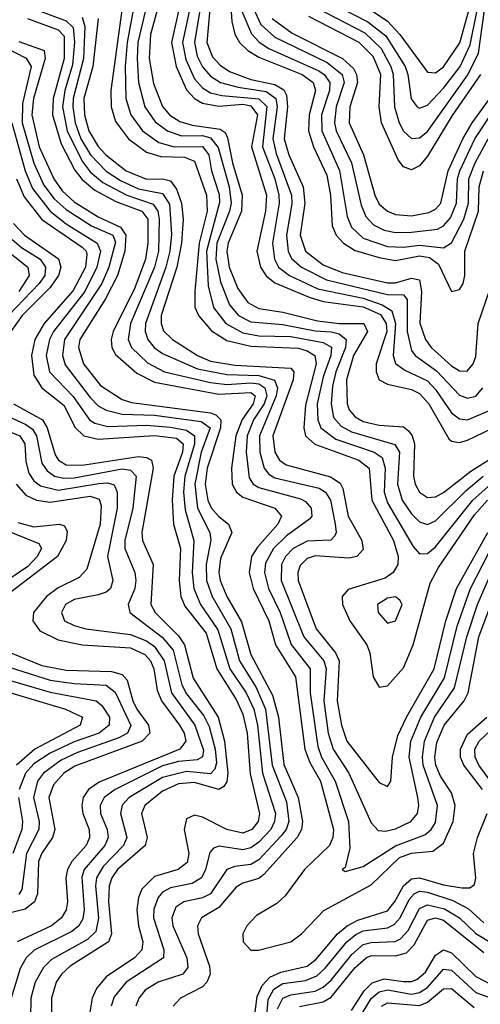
# Model space of a CAD drawing. Header units: inches. Extents: x 501365 to 657855, y 482276 to 547543.
# Tile 415 of 656: x 560514 to 561661, y 523135 to 525587. Entities that reach past the tile are written whole.
import ezdxf

# ---------------------------------------------------------------- set-up
doc = ezdxf.new("R2010")
doc.units = ezdxf.units.IN
doc.header["$MEASUREMENT"] = 0
doc.layers.add('A5562', color=7, linetype='Continuous')

msp = doc.modelspace()

# ---------------------------------------------------------------- linework, layer by layer
at = {"layer": 'A5562', "color": 5}
for points, elevation in [([(561035.2, 525690), (561042.4, 525582.4), (561050.2, 525550.2), (561061.5, 525530), (561082.8, 525510), (561110, 525493.7), (561218.2, 525450), (561245.6, 525430), (561251.3, 525410), (561235, 525350), (561233.3, 525310), (561245.8, 525270), (561279.6, 525199.6), (561288.7, 525150), (561293, 525073), (561302.9, 525050), (561320.7, 525030), (561350, 525012), (561410, 524994.2), (561450, 524987.1), (561510, 524998.6), (561534.6, 524994.6), (561557.6, 524977.6), (561590, 524909.5), (561610, 524914.4), (561618.5, 524930), (561623.3, 524950), (561623.1, 525010), (561656.9, 525110), (561658.7, 525170), (561669.6, 525210.4)], 3020), ([(561390.1, 525610), (561430, 525582.9), (561461.5, 525550), (561530, 525456.3), (561550, 525454.5), (561570, 525469.2), (561610.7, 525529.3), (561649.2, 525670)], 3180), ([(560914.5, 525630), (560892.4, 525530), (560904.1, 525470), (560930, 525412.3), (560949.5, 525390), (560970, 525379.1), (561010, 525371.5), (561070, 525376), (561090, 525372.4), (561106.5, 525350), (561091.8, 525270), (561129.3, 525150), (561126.9, 525110), (561104.9, 525010), (561114.3, 524970), (561128.6, 524948.6), (561150, 524931.1), (561235.3, 524895.3), (561270, 524884.7), (561370, 524871.7), (561412.8, 524852.8), (561426.8, 524830), (561428.6, 524810), (561402.3, 524730), (561402.3, 524710), (561410, 524690.1), (561430, 524678.9), (561490, 524665.9), (561510, 524656.1), (561533.7, 524630), (561583.2, 524543.2), (561590, 524536.9), (561610, 524534.1), (561630, 524539.3), (561690, 524568.9)], 2920), ([(560941.2, 525630), (560920.3, 525530), (560927.8, 525487.8), (560950, 525439.5), (560970, 525416.6), (560990, 525404.7), (561017.7, 525397.7), (561109.8, 525389.8), (561130.3, 525370.3), (561119.3, 525270), (561149.7, 525190), (561159.7, 525150), (561160.7, 525130), (561144.1, 525030), (561149, 524990), (561158.8, 524970), (561186, 524950), (561256.5, 524916.5), (561370, 524893.4), (561416.9, 524876.9), (561441.3, 524861.3), (561450, 524830), (561444.2, 524750), (561450.5, 524730.5), (561473.8, 524713.8), (561530, 524687.7), (561550, 524665.9), (561590, 524607.2), (561610, 524592.3), (561630, 524589.8), (561685.9, 524614.1)], 2940), ([(560966.1, 525630), (560949.6, 525530), (560956.2, 525496.2), (560969.3, 525469.3), (560990, 525445.6), (561014.4, 525430), (561058.3, 525418.3), (561128.1, 525408.1), (561152.4, 525390), (561155.7, 525370), (561145.2, 525290), (561153.2, 525253.2), (561191.3, 525150), (561192.3, 525127.7), (561178.5, 525050), (561183.4, 525010), (561191.7, 524991.7), (561216.6, 524970), (561278.5, 524938.5), (561430, 524902.7), (561470, 524901.6), (561479.3, 524890), (561479, 524810), (561490, 524762.7), (561498.9, 524750), (561552.1, 524712.1), (561610, 524651.3), (561630, 524644.2), (561650, 524648.8), (561667.7, 524670)], 2960), ([(560991.6, 525650), (560980.8, 525530), (560994.3, 525494.3), (561013.3, 525473.3), (561037.3, 525457.3), (561090, 525437.7), (561150, 525424.9), (561171.9, 525411.9), (561178.8, 525398.8), (561181.3, 525370), (561173.2, 525290), (561184.4, 525250), (561220.3, 525170), (561224.4, 525130), (561213.3, 525050), (561225.9, 525010), (561270, 524975.8), (561317.2, 524957.2), (561430, 524931), (561450, 524931.1), (561490, 524943), (561510, 524938.5), (561515.1, 524910), (561511.1, 524831.1), (561525, 524790), (561539.2, 524770), (561590, 524724.7), (561610, 524711.8), (561628.7, 524711.3), (561643.8, 524730), (561650, 524748.2), (561656.5, 524830), (561685.3, 524914.7)], 2980), ([(561275.8, 525635.8), (561381.7, 525581.7), (561426.2, 525546.2), (561474.1, 525470), (561481, 525450), (561489.7, 525389.7), (561504.4, 525370), (561510, 525365.9), (561530, 525373.8), (561570, 525416.3), (561611.3, 525470), (561636.2, 525523.8), (561653.8, 525610)], 3160), ([(560558.8, 525610), (560630, 525583.6), (560647.6, 525567.6), (560650.6, 525530.6), (560645.6, 525474.4), (560626.8, 525410), (560620.7, 525370), (560632.6, 525310), (560670, 525234), (560690, 525208), (560721.6, 525181.6), (560781.1, 525150), (560847.1, 525127.1), (560858.8, 525110), (560862.2, 525090), (560860.4, 525010), (560849.9, 524970), (560790.4, 524830), (560784.8, 524790), (560793.3, 524770), (560832.5, 524732.5), (560874.7, 524710), (560990, 524682.8), (561030, 524677.9), (561090, 524682.6), (561110, 524679.6), (561125.2, 524670), (561130.1, 524650), (561123, 524630), (561096.5, 524590), (561081.1, 524550), (561078.4, 524510), (561086, 524446), (561096.2, 524430), (561110, 524421.4), (561213.5, 524393.5), (561226.5, 524386.5), (561240.3, 524370), (561241.6, 524350), (561236.6, 524343.4), (561179.1, 524300.9), (561146.8, 524270), (561126.7, 524233.3), (561124.3, 524210), (561133.9, 524170), (561162.9, 524110), (561190.7, 524030.7), (561238, 523970), (561237.6, 523910), (561256.5, 523776.5), (561266.2, 523750), (561300.4, 523690), (561333.2, 523590), (561336.4, 523523.6), (561324.6, 523475.4), (561317.1, 523470), (561325.1, 523465.1), (561370, 523478.1), (561450, 523529.7), (561523.6, 523556.4), (561539.4, 523570), (561550, 523587.7), (561554.6, 523630), (561519.6, 523730), (561517.4, 523750), (561522.5, 523790), (561547.6, 523850), (561597.1, 523922.9), (561627.6, 524050), (561654.7, 524130), (561715.4, 524270)], 2740), ([(560768.8, 525610), (560741.8, 525410), (560742.2, 525370), (560753.1, 525333.1), (560785.6, 525290), (560830, 525256.6), (560866.3, 525246.3), (560924.5, 525244.5), (560950, 525234.5), (560979.8, 525150), (560981.2, 525110), (560961.5, 525030), (560950.8, 524910.8), (560950.9, 524870.9), (560959.9, 524850), (560992.2, 524812.2), (561030, 524788), (561090, 524773.6), (561208.5, 524768.5), (561230, 524762.3), (561249.1, 524750), (561252.8, 524730), (561226.4, 524626.4), (561221.8, 524570), (561226, 524550), (561249.2, 524529.2), (561358.6, 524490), (561384.4, 524470), (561391.4, 524390), (561445, 524290), (561456.9, 524250), (561456.1, 524230), (561444.9, 524210), (561424.3, 524195.7), (561332.1, 524167.9), (561317.9, 524150), (561318.4, 524130), (561336.5, 524090), (561378.9, 524030), (561386.2, 524010), (561395, 523950), (561410, 523924.3), (561430, 523927.9), (561470, 523972.6), (561493.9, 524030), (561536.6, 524183.4), (561557.6, 524222.4), (561646.8, 524353.2), (561679.7, 524390)], 2820), ([(560797.3, 525610), (560781.7, 525530), (560776.9, 525470), (560779.1, 525390), (560791.5, 525350), (560820.5, 525310), (560861, 525281), (560898.9, 525270), (560970, 525270.8), (560985.4, 525250), (560992.3, 525210), (561011, 525151), (561011.8, 525131.8), (560979.3, 525010), (560983.8, 524923.8), (560996.9, 524870), (561027.6, 524830), (561070, 524806.9), (561110, 524799.6), (561190, 524797.4), (561270, 524782.6), (561291.3, 524771.3), (561289.5, 524750), (561270, 524697.3), (561255.4, 524630), (561256.9, 524590), (561264.6, 524570), (561302.1, 524542), (561397.2, 524510), (561416.7, 524496.7), (561424.6, 524470), (561422, 524410), (561430, 524383.3), (561494.7, 524274.7), (561510, 524256.8), (561530, 524257.3), (561550, 524274.3), (561642.6, 524390), (561688.8, 524431.2)], 2840), ([(560827.7, 525610), (560808.9, 525530), (560806.6, 525490), (560810, 525430), (560826.4, 525370), (560852.1, 525332.1), (560882.2, 525310), (560917.4, 525297.4), (560970, 525297.9), (560990, 525292.6), (561008.4, 525268.4), (561036.1, 525170), (561040.7, 525130), (561036.8, 525110), (561005, 525030), (561002.7, 524990), (561014.2, 524934.2), (561036.6, 524876.6), (561059.3, 524850), (561090, 524834.4), (561170, 524827.6), (561250, 524811.7), (561290, 524809), (561310, 524804.5), (561327.8, 524790), (561325.7, 524770), (561301.4, 524710), (561293.6, 524673.6), (561289.7, 524630), (561296.3, 524596.3), (561314.7, 524574.7), (561340.7, 524560.7), (561448.9, 524528.9), (561459.9, 524510), (561455.5, 524430), (561466.7, 524390), (561490, 524356), (561510, 524336), (561530, 524329.7), (561550, 524338.3), (561626, 524414), (561668.6, 524450)], 2860), ([(560856.7, 525610), (560839.8, 525550), (560837.2, 525490), (560847.5, 525427.5), (560870, 525370.1), (560888.6, 525348.6), (560913.3, 525333.3), (560944.1, 525324.1), (561013.7, 525313.7), (561025.8, 525305.8), (561032.2, 525292.2), (561044.3, 525230), (561068.8, 525150), (561067, 525110), (561033.4, 525030), (561030.4, 525010), (561035.9, 524970), (561057.5, 524917.5), (561082.7, 524882.7), (561110, 524867.5), (561170, 524858.6), (561256.2, 524836.3), (561310, 524830.1), (561371.2, 524830), (561380.7, 524810), (561345.7, 524750), (561328.4, 524690), (561329.8, 524630), (561335.2, 524615.2), (561350, 524597.7), (561370, 524586.3), (561410, 524576.5), (561470, 524572.7), (561482.7, 524562.7), (561492, 524550), (561498, 524530), (561495.5, 524450), (561499.4, 524430), (561510, 524409.7), (561530, 524397.1), (561550, 524398.8), (561570, 524409.5), (561637.6, 524462.4), (561730, 524520.2)], 2880), ([(561068, 525608), (561091.3, 525551.3), (561110.6, 525530.6), (561135.1, 525515.1), (561259.2, 525459.2), (561272.9, 525450), (561286.4, 525430), (561285.6, 525410), (561265.7, 525350), (561266.8, 525310), (561311.1, 525211.1), (561330, 525096.9), (561341, 525070), (561370, 525042.4), (561430, 525021.8), (561470, 525019.8), (561510, 525025.2), (561570, 525018.1), (561590, 525030.7), (561620.8, 525090), (561631.7, 525130), (561633.3, 525190), (561648.9, 525230), (561680.8, 525290)], 3040), ([(561096, 525616), (561115, 525575), (561150, 525543.1), (561279.9, 525479.9), (561317.3, 525450), (561322.6, 525430), (561302.2, 525370), (561298, 525330), (561302.9, 525310), (561340.8, 525230), (561364.5, 525124.5), (561376.4, 525096.4), (561395.7, 525075.7), (561422.4, 525062.4), (561450, 525056.6), (561490, 525057.3), (561554.6, 525065.4), (561570, 525073.2), (561587.2, 525092.8), (561601.8, 525130), (561605, 525190), (561610.8, 525210), (561648, 525290), (561690, 525354.2)], 3060), ([(561255.2, 525615.2), (561373.8, 525553.8), (561414.6, 525514.6), (561438.8, 525470), (561444.8, 525450), (561448.1, 525370), (561459.8, 525330), (561470, 525309.2), (561490, 525290.5), (561510, 525292.1), (561530, 525308.5), (561630.4, 525449.6), (561657, 525503), (561671.9, 525610)], 3140), ([(560534.2, 525590), (560610, 525561), (560625.3, 525545.3), (560625.4, 525490), (560598, 525390), (560596.2, 525350), (560617.6, 525277.6), (560652, 525212), (560670, 525188.7), (560701.9, 525161.9), (560753.9, 525133.9), (560818.9, 525110), (560833.3, 525090), (560833.6, 525030), (560827.9, 524990), (560800.8, 524919.2), (560747.1, 524810), (560742.2, 524790), (560744, 524770), (560752.8, 524752.8), (560806.2, 524706.2), (560850, 524684), (561010, 524653.8), (561090, 524658), (561100.8, 524650), (561095.5, 524630), (561068.8, 524591.2), (561052.6, 524550), (561042.2, 524470), (561043.8, 524430), (561054.5, 524410), (561070, 524398), (561150.1, 524370), (561166.2, 524350), (561157.7, 524330), (561106.8, 524273.2), (561092.1, 524250), (561085.9, 524210), (561095.9, 524170), (561135.2, 524090), (561151.8, 524030), (561201.4, 523950), (561224.5, 523770), (561236.6, 523736.6), (561263.6, 523690), (561295.7, 523570), (561294.2, 523550), (561286.2, 523530), (561223.8, 523470), (561175.5, 523404.5), (561154.5, 523385.5), (561104.2, 523355.8), (561080.1, 523330), (561070.5, 523310), (561070.6, 523290), (561089.8, 523269.8), (561109.2, 523269.2), (561190, 523290.3), (561216, 523310), (561272.1, 523367.9), (561390, 523431.8), (561460, 523500), (561490, 523510.7), (561543.6, 523516.4), (561570, 523536), (561594, 523590), (561598.9, 523630), (561590, 523660.9), (561562.5, 523702.5), (561550.8, 523730), (561548.1, 523750), (561553.4, 523786.6), (561571.5, 523830), (561621.7, 523890), (561631.3, 523910), (561658.2, 524050), (561732.4, 524250)], 2720), ([(560670, 525593.3), (560676.7, 525570), (560673.2, 525490), (560647.5, 525390), (560646.5, 525370), (560653, 525330), (560666.8, 525290), (560690.9, 525250), (560730, 525209.4), (560765.9, 525185.9), (560810, 525165.2), (560870, 525153.5), (560887.2, 525127.2), (560892.2, 525052.2), (560888.3, 525010), (560878.7, 524970), (560827.8, 524830), (560826.8, 524810), (560833.2, 524790), (560849.5, 524770), (560870, 524755.2), (560957.1, 524717.1), (561030, 524702.9), (561110, 524700.6), (561149.2, 524689.2), (561156.5, 524670), (561153.3, 524650), (561111.9, 524550), (561112.4, 524510), (561123.5, 524470), (561135.2, 524455.2), (561150, 524445.8), (561260.2, 524420.2), (561276.2, 524410), (561288.1, 524390), (561300.2, 524330), (561302.3, 524310), (561298.9, 524301.1), (561289.1, 524290.9), (561230, 524288), (561195.1, 524270), (561176.4, 524250), (561166.1, 524230), (561165.7, 524190), (561222.1, 524050), (561272.2, 523990), (561277.5, 523970), (561271.5, 523890), (561283, 523810), (561294.9, 523770), (561334.4, 523710), (561390, 523586.5), (561407.4, 523567.4), (561425.8, 523565.8), (561450, 523571.6), (561488.4, 523590), (561504.8, 523610), (561508.5, 523630), (561506, 523650), (561484, 523750), (561488.7, 523790), (561513.6, 523850), (561572, 523948), (561603.6, 524076.4), (561637.1, 524170), (561698.3, 524290)], 2760), ([(560710.2, 525590), (560696.4, 525470), (560674.5, 525390), (560676.2, 525350), (560686.7, 525310), (560710, 525271.1), (560728.6, 525250), (560779.4, 525210), (560830, 525189.6), (560870.5, 525190.5), (560890, 525185.5), (560904.8, 525164.8), (560917.1, 525130), (560921.3, 525090), (560917.8, 525030), (560906, 524970), (560867.1, 524850), (560866.5, 524830), (560872.2, 524812.2), (560895, 524790), (560957.5, 524750), (560990, 524736.4), (561050, 524726), (561190, 524718.9), (561197.2, 524710), (561195.1, 524690), (561144.6, 524550), (561150, 524510), (561161.8, 524490), (561177.7, 524477.7), (561288.6, 524448.6), (561312.5, 524432.5), (561319, 524418.9), (561332.6, 524350), (561366.6, 524290), (561370, 524267), (561354.3, 524250), (561334.3, 524245.7), (561250, 524251.3), (561230, 524244.9), (561212.6, 524227.4), (561206.8, 524210), (561207.6, 524190), (561252.8, 524070), (561301, 524010), (561309.9, 523990), (561305.2, 523890), (561315.6, 523830), (561328.9, 523790), (561410, 523687.3), (561430, 523676.9), (561438.7, 523690), (561443, 523750), (561456.3, 523803.7), (561477.5, 523850), (561546.5, 523970), (561575.7, 524090), (561602.6, 524170), (561680.6, 524310)], 2780), ([(561143.3, 525590), (561192.9, 525552.9), (561318.6, 525490), (561345.3, 525465.3), (561353.2, 525450), (561355.3, 525430), (561336.2, 525370), (561334.9, 525330), (561370.8, 525250), (561398.5, 525150), (561410, 525127.2), (561430, 525109.5), (561450, 525101.1), (561490, 525098), (561533.7, 525106.3), (561550, 525114.4), (561563.6, 525130), (561581.2, 525210), (561618.1, 525290), (561641.4, 525330), (561720.6, 525439.4)], 3080), ([(561662.3, 525450), (561591.6, 525348.4), (561530, 525247.1), (561510, 525222.7), (561490, 525213.1), (561470, 525220.3), (561457.3, 525237.3), (561415.6, 525330), (561409.5, 525369.5), (561413.8, 525450), (561394.6, 525494.6), (561359.7, 525530), (561234.6, 525594.6)], 3120), ([(560451.3, 525531.3), (560531, 525491), (560543.1, 525470), (560521.8, 525378.2), (560520.9, 525330), (560549.4, 525229.4), (560574.7, 525174.7), (560600.5, 525140.5), (560630, 525113.6), (560693.7, 525073.7), (560746.3, 525050), (560752.7, 525032.7), (560736.6, 524970), (560718.7, 524930), (560626.4, 524790), (560620.8, 524750), (560627.5, 524727.5), (560690, 524645.5), (560710, 524625.4), (560730, 524613.9), (560770, 524604), (560850, 524601.7), (560966.3, 524586.3), (560988.9, 524570), (560966.6, 524510), (560950.4, 524430), (560957.6, 524370), (560987.9, 524310), (560990.7, 524290.7), (560978.5, 524230), (560979.7, 524190), (560993.4, 524150), (561040.2, 524070), (561061.7, 523990), (561103.5, 523923.5), (561126.6, 523870), (561143.4, 523730), (561178.6, 523638.6), (561184.6, 523590), (561177.9, 523570), (561166, 523554), (561110, 523494.1), (561090, 523482.6), (561050, 523477.8), (561030, 523470), (560990, 523409.7), (560970, 523400), (560922.8, 523390), (560903.6, 523376.4), (560893.6, 523350), (560896, 523330), (560931, 523250), (560933.4, 523226.6), (560920.7, 523210), (560859.5, 523190), (560827.1, 523170), (560811.2, 523150), (560803.5, 523130)], 2660), ([(560512, 525532), (560575.1, 525510), (560578.2, 525490), (560548.9, 525390), (560545.1, 525350), (560563.1, 525270), (560599.1, 525190), (560620.6, 525160.6), (560650, 525133.3), (560710, 525096.1), (560765.8, 525070), (560779.1, 525050), (560776.2, 525010), (560758.3, 524950), (560728.1, 524891.9), (560664.5, 524790), (560660.5, 524770), (560673.5, 524730), (560715.6, 524675.6), (560770, 524641), (560793.2, 524633.2), (560990, 524607.5), (561002.7, 524602.7), (561015.1, 524590), (561014.8, 524570), (560981.2, 524470), (560976.6, 524430), (560983, 524390), (560991.4, 524371.4), (561010, 524349.3), (561034.6, 524330), (561042.9, 524310), (561014.8, 524245.2), (561010.6, 524210), (561013.9, 524190), (561029.9, 524150), (561066.8, 524086.8), (561090, 524005.8), (561144.3, 523904.3), (561158.8, 523850), (561171.9, 523731.9), (561207.9, 523650), (561218.5, 523590), (561216, 523570), (561205.1, 523550), (561122.4, 523457.6), (561110, 523447.8), (561070, 523436.2), (561053.3, 523426.7), (561010, 523375.8), (560967.2, 523350), (560957.1, 523330), (560959.1, 523310), (560987.1, 523230), (560988.8, 523210), (560980.9, 523190), (560970, 523177.8), (560914.6, 523150), (560896.8, 523130)], 2680), ([(560494.7, 525330), (560528.2, 525210), (560546.5, 525166.5), (560590, 525110), (560630, 525078.2), (560707.7, 525030), (560716, 525010), (560706.8, 524970), (560676.7, 524910), (560598.7, 524810), (560588.4, 524790), (560580.3, 524750), (560588.9, 524710), (560647.9, 524647.9), (560688.1, 524590), (560701.9, 524581.9), (560733.8, 524573.8), (560830, 524577), (560890, 524572), (560930, 524564.8), (560949.8, 524550), (560949.4, 524529.4), (560925.6, 524450), (560922.3, 524410), (560926.3, 524366.3), (560948.1, 524290), (560944.3, 524210), (560948, 524170), (560964.8, 524130), (561007.6, 524067.6), (561038, 523970), (561078.6, 523910), (561097.2, 523870), (561106.7, 523830), (561118.8, 523710), (561151.1, 523610), (561149.3, 523590), (561139.8, 523570), (561110, 523538.1), (561090, 523524.6), (561070, 523519.6), (561011.4, 523528.6), (560996.7, 523523.3), (560987.7, 523512.3), (560977.2, 523470), (560967.3, 523450), (560944.2, 523435.8), (560890, 523424.9), (560870, 523413.8), (560859.2, 523400.8), (560848.2, 523371.8), (560847.5, 523350), (560873.6, 523270), (560872.7, 523250), (560779.9, 523190), (560750, 523153.4), (560742.2, 523130)], 2640), ([(560506.3, 525190), (560525.6, 525145.6), (560569.3, 525089.3), (560670, 525020.5), (560680, 525010), (560681.6, 525001.6), (560678.1, 524970), (560647.8, 524912.2), (560575.2, 524830), (560552, 524790), (560543.6, 524750), (560550, 524701), (560569.5, 524670), (560625.5, 524625.5), (560651.9, 524571.9), (560674.6, 524550), (560710, 524542), (560850, 524551.5), (560904.6, 524544.6), (560921.6, 524530), (560920.1, 524510), (560897.9, 524450), (560893.8, 524390), (560897.8, 524330), (560914.6, 524270), (560911.6, 524190), (560915.4, 524150), (560925.9, 524125.9), (560978.6, 524058.6), (561005.2, 523970), (561053.9, 523893.9), (561070, 523857.4), (561080.8, 523810), (561088.8, 523708.9), (561111.5, 523610), (561108.6, 523590), (561092.8, 523570), (561070, 523560.9), (561030, 523570), (560970, 523600.9), (560950, 523605.3), (560930, 523596.4), (560924.1, 523570), (560935.8, 523510), (560931.8, 523488.2), (560909.4, 523470.6), (560850, 523452.8), (560818.5, 523421.5), (560810, 523400.7), (560806.3, 523370), (560810.6, 523330), (560821.4, 523290), (560818.9, 523270), (560800.4, 523250), (560730, 523202.9), (560705.9, 523174.1), (560695.2, 523150), (560688.4, 523110)], 2620), ([(560499.1, 525079.1), (560526.7, 525050), (560611.3, 524991.3), (560617.1, 524970), (560611.1, 524950), (560590, 524920), (560520.6, 524850), (560492.2, 524810)], 2580), ([(560490, 525043.9), (560519.2, 525019.2), (560565.1, 524990), (560578.7, 524970), (560576.9, 524950), (560562.7, 524930), (560486.4, 524850)], 2560), ([(560465.2, 525025.2), (560534.9, 524970), (560538.1, 524950), (560512.3, 524910)], 2540), ([(560499.4, 524630), (560571.5, 524590), (560583.2, 524570), (560602.8, 524502.8), (560611.1, 524490), (560630, 524478.3), (560670, 524477.3), (560810, 524498.7), (560830, 524496.5), (560842.5, 524490), (560846.6, 524470), (560818.6, 524310), (560820, 524290), (560846.5, 524230), (560841.4, 524130), (560851.5, 524110), (560910, 524052.1), (560925.2, 524030), (560946.6, 523946.6), (561008.9, 523850), (561024.7, 523790), (561032.6, 523710), (561030, 523688.7), (561022.9, 523677.1), (561010.2, 523669.8), (560950, 523687), (560910, 523683.4), (560870, 523665.7), (560826.2, 523630), (560817.5, 523610), (560831.5, 523550), (560827.3, 523530), (560758.4, 523470), (560743.8, 523450), (560737.2, 523430), (560735.9, 523390), (560743.1, 523310), (560735.8, 523290), (560640.2, 523230), (560618.5, 523210), (560605.2, 523190), (560593.4, 523150), (560592.5, 523050)], 2580), ([(560460.7, 524610), (560530, 524578.9), (560546.7, 524566.7), (560556.1, 524550), (560570, 524481.9), (560582.9, 524462.9), (560601.3, 524450), (560624.6, 524444.6), (560650, 524445.7), (560770, 524468.1), (560790, 524464.7), (560804.4, 524450), (560795.9, 524370), (560776.6, 524290), (560776.4, 524270), (560801.4, 524210), (560804, 524190), (560801, 524170), (560785, 524130), (560789, 524110), (560869.1, 524049.1), (560896.4, 524016.4), (560918.3, 523930), (560930, 523907.6), (560973, 523853), (560986.3, 523826.3), (561001.1, 523770), (561004.3, 523735.7), (561000, 523720), (560990, 523708.7), (560930, 523714.5), (560870, 523699.7), (560787.3, 523650), (560769.7, 523630.3), (560765.7, 523610), (560781.4, 523550), (560773.3, 523530), (560722, 523478), (560706.1, 523450), (560703.4, 523430), (560710.6, 523349.4), (560704.4, 523315.6), (560683.6, 523296.4), (560593.3, 523246.6), (560573.6, 523226.4), (560553.4, 523190), (560542.2, 523150), (560540.9, 523050)], 2560), ([(560430, 524584.2), (560514.9, 524550), (560527.1, 524530), (560530, 524486.5), (560537.4, 524457.4), (560550, 524438.4), (560566, 524426), (560610, 524415), (560711.8, 524431.8), (560733.1, 524433.1), (560750, 524428), (560757.6, 524410), (560757, 524370), (560732.8, 524250), (560746.5, 524190), (560740.3, 524170), (560730, 524161.1), (560710, 524154), (560650, 524142.7), (560628.5, 524130), (560618.4, 524110), (560626.2, 524090), (560650, 524077.8), (560679.5, 524070), (560790, 524055.9), (560830, 524039.9), (560850, 524025.6), (560874.2, 523990), (560892.6, 523910), (560950.2, 523830), (560972.1, 523767.9), (560969.4, 523750.6), (560956.2, 523743.8), (560910, 523739), (560870, 523728.4), (560752.2, 523670), (560724.8, 523650), (560714.7, 523630), (560716, 523610), (560732.7, 523570), (560734.9, 523550), (560726.3, 523530), (560675, 523470), (560668.8, 523451.2), (560675.4, 523370), (560672.1, 523347.9), (560661.6, 523330), (560644.1, 523315.9), (560550.8, 523269.2), (560530.7, 523250), (560515.9, 523224.1), (560493.1, 523150)], 2540), ([(560505.9, 524430), (560530, 524402.5), (560556.6, 524390), (560590, 524385), (560690, 524399.8), (560712.4, 524392.4), (560717.1, 524377.1), (560715.1, 524330), (560681.3, 524218.7), (560662.5, 524197.5), (560610, 524171.8), (560581.6, 524150), (560549.2, 524110), (560546.9, 524090), (560564.7, 524064.7), (560610, 524042), (560670, 524029.9), (560790, 524022.1), (560825.9, 524005.9), (560840.1, 523990), (560848.1, 523970), (560856.8, 523916.8), (560867.3, 523890), (560912.3, 523830), (560923.9, 523810), (560927.9, 523790), (560913.2, 523770), (560712.3, 523687.7), (560686, 523670), (560672.2, 523650), (560668.8, 523630), (560671.5, 523610), (560687.2, 523570), (560688.6, 523550), (560679.6, 523530), (560644.3, 523490), (560633.2, 523470), (560629.5, 523450), (560633.6, 523390), (560630, 523370), (560618.2, 523350), (560593.6, 523330), (560508, 523290)], 2520), ([(560510, 524334.9), (560550, 524323.6), (560613.8, 524330), (560625.8, 524325.8), (560632.3, 524312.3), (560630, 524289.4), (560608.7, 524250), (560478.7, 524150)], 2480), ([(560470, 524319.2), (560562, 524282), (560568.6, 524270), (560557.7, 524250), (560535.1, 524224.9), (560451.1, 524168.9)], 2460), ([(560417, 523997), (560590, 523942.1), (560650, 523933.4), (560730, 523929.8), (560752, 523912), (560791, 523829), (560782.6, 523810), (560761.5, 523798.5), (560658.1, 523761.9), (560617.4, 523742.6), (560573.5, 523710), (560558.5, 523690), (560548.5, 523650), (560562.7, 523590), (560562.4, 523570), (560531.1, 523510), (560519.7, 523420.3), (560512.1, 523407.9)], 2460), ([(560492.5, 524010), (560570, 523978.5), (560630, 523966.9), (560743.4, 523963.4), (560770, 523956.1), (560782, 523942), (560796, 523890), (560806, 523870), (560835.1, 523830), (560838.7, 523810), (560819.7, 523790), (560651.9, 523728.1), (560624.3, 523710), (560598.4, 523681.6), (560587.3, 523650), (560602.1, 523570), (560596.4, 523550), (560569.2, 523510.8), (560561.4, 523490), (560559.1, 523410), (560551.7, 523390), (560528.2, 523371.8), (560463.8, 523356.2)], 2480), ([(560450, 523952.4), (560590, 523912.3), (560705.1, 523890), (560718.8, 523878.8), (560738.3, 523850), (560737.5, 523830), (560712.4, 523810), (560650, 523788.1), (560590, 523760.2), (560550, 523733.2), (560529.3, 523710), (560512.8, 523670)], 2440), ([(560470, 523916.8), (560628.4, 523870), (560670.5, 523850), (560664.9, 523830), (560551.9, 523770), (560506.8, 523730)], 2420), ([(561667.2, 523670), (561620.2, 523730), (561612.1, 523750), (561612.5, 523770), (561630, 523807), (561677.4, 523850)], 2680), ([(561702.5, 523670), (561658.1, 523730), (561648.3, 523750), (561648.1, 523770), (561658.4, 523790), (561716, 523844)], 2660), ([(560511.1, 523650), (560521.5, 523590), (560519.5, 523570), (560497.6, 523510)], 2440), ([(561096.6, 523083.4), (561105.7, 523154.3), (561118.4, 523181.6), (561137.6, 523202.4), (561165.1, 523214.9), (561230.1, 523229.9), (561253, 523247), (561306.1, 523310), (561330, 523329.9), (561356.2, 523343.8), (561430, 523367.6), (561449, 523391), (561470.5, 523429.5), (561490, 523447.5), (561510, 523449.7), (561570, 523432.1), (561615.6, 523424.4), (561635.3, 523424.7), (561647, 523433), (561650.7, 523450), (561644.6, 523510), (561654.7, 523550), (561678.5, 523610)], 2680), ([(561125.4, 523054.6), (561133.3, 523146.7), (561147.3, 523172.7), (561170, 523186.1), (561226.1, 523193.9), (561254.3, 523205.7), (561275.5, 523224.5), (561328.7, 523290), (561351.5, 523308.5), (561370, 523317.5), (561430, 523325.2), (561447, 523333), (561461.8, 523350), (561484.3, 523395.7), (561496.6, 523410), (561510, 523416.2), (561530, 523414.2), (561593.3, 523393.3), (561632.2, 523372.2), (561670, 523337.9)], 2660), ([(561156.3, 523123.7), (561170, 523150), (561190, 523158.6), (561250, 523167.4), (561270, 523177), (561290, 523194.9), (561341.3, 523258.7), (561370, 523283.2), (561390, 523289), (561449.3, 523290.7), (561462.5, 523297.5), (561481.6, 523318.4), (561510, 523373.3), (561530, 523382.5), (561572.6, 523372.6), (561610, 523350), (561650, 523311.3), (561690, 523287.1)], 2640), ([(561210.9, 523129.1), (561270, 523141.1), (561290, 523152.4), (561350, 523226.2), (561376.9, 523250), (561390, 523256.1), (561450, 523255.2), (561477.3, 523262.7), (561497.1, 523282.9), (561530, 523344.3), (561550, 523350.2), (561570, 523344.2), (561670, 523263.4)], 2620), ([(561340.9, 523119.1), (561372.1, 523167.9), (561391.9, 523188.1), (561422.2, 523197.8), (561470, 523191.2), (561490, 523191.1), (561503.7, 523196.3), (561525, 523215), (561550, 523257), (561570, 523270), (561590, 523262.9), (561650, 523203.6), (561690, 523182.9)], 2580), ([(561350, 523082.8), (561390, 523148.8), (561410, 523165.9), (561430, 523170.3), (561490, 523160.3), (561510, 523164), (561530, 523176.6), (561570, 523222), (561590, 523219.9), (561650, 523163.7), (561689.7, 523149.7)], 2560), ([(561415.2, 523130), (561430, 523138.1), (561510, 523131.6), (561530, 523139.6), (561570, 523173.3), (561590, 523174.1), (561646.5, 523126.5)], 2540)]:
    msp.add_lwpolyline(points, dxfattribs=dict(at, elevation=elevation))
at = {"layer": 'A5562', "color": 5, "elevation": 2840}
msp.add_lwpolyline([(561450, 524149.8), (561430, 524146.1), (561405.1, 524130), (561406.8, 524110), (561430, 524083.5), (561450, 524089.3), (561467, 524130), (561461, 524141)], close=True, dxfattribs=at)

doc.saveas('drawing.dxf')
